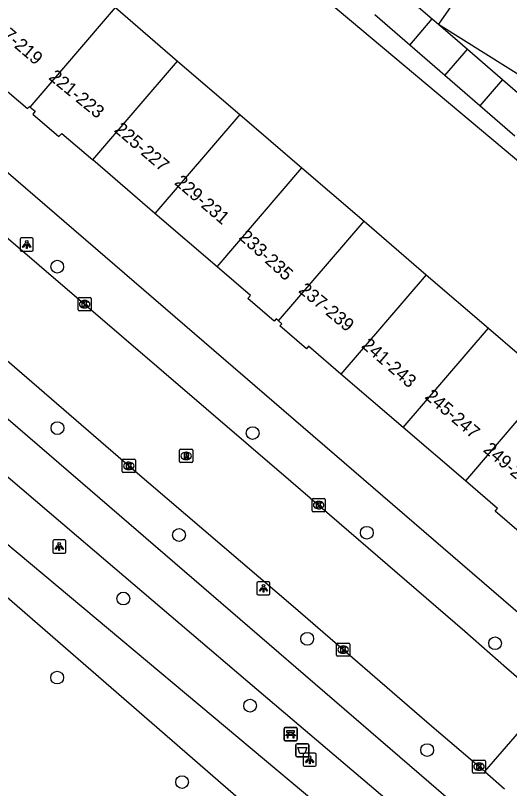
# Model space of a CAD drawing. Extents: x 159280 to 160375, y 384531 to 385872.
# Drawn here: x 159750.5 to 159788.2, y 384791.8 to 384850.8 of the extents above; entities that cross this region are included whole.
import ezdxf

# ---------------------------------------------------------------- set-up
doc = ezdxf.new("R2010")
doc.units = 0
for name, color, linetype in [('IMGEO_Afvalbak', 7, 'Continuous'), ('IMGEO_Bank', 7, 'Continuous'), ('IMGEO_Boom', 7, 'Continuous'), ('IMGEO_Fietspad_open', 7, 'Continuous'), ('IMGEO_Kolk', 7, 'Continuous'), ('IMGEO_Lichtpunt', 7, 'Continuous'), ('IMGEO_Pand', 7, 'Continuous'), ('IMGEO_Pand_nummerreeks', 7, 'Continuous'), ('IMGEO_Parkeervlak_open', 7, 'Continuous'), ('IMGEO_Rijbaan_lokaal_open', 7, 'Continuous'), ('IMGEO_Rioolput', 7, 'Continuous'), ('IMGEO_Voetpad_halfverhard', 7, 'Continuous'), ('IMGEO_Voetpad_open', 7, 'Continuous')]:
    doc.layers.add(name, color=color, linetype=linetype)

msp = doc.modelspace()

# ---------------------------------------------------------------- linework, layer by layer
at = {"layer": 'IMGEO_Afvalbak'}
for p, q in [((159771.898, 384794.338), (159771.898, 384795.138)), ((159771.898, 384795.138), (159771.898, 384794.338)), ((159771.998, 384795.238), (159772.788, 384795.238)), ((159772.788, 384795.238), (159771.998, 384795.238)), ((159772.888, 384795.138), (159772.888, 384794.338)), ((159772.888, 384794.338), (159772.888, 384795.138)), ((159772.788, 384794.238), (159771.998, 384794.238)), ((159771.998, 384794.238), (159772.788, 384794.238))]:
    msp.add_line(p, q, dxfattribs=at)
msp.add_lwpolyline([(159772.041, 384794.952), (159772.745, 384794.952), (159772.596, 384794.482), (159772.19, 384794.482), (159772.041, 384794.952)], dxfattribs=at)
for centre, start, end in [((159771.998, 384795.138), 90, 180), ((159771.998, 384795.138), 90, 180), ((159772.788, 384795.138), 0, 90), ((159772.788, 384795.138), 360, 90), ((159771.998, 384794.338), 180, 270), ((159771.998, 384794.338), 180, 270), ((159772.788, 384794.338), 270, 0), ((159772.788, 384794.338), 270, 0)]:
    msp.add_arc(centre, 0.1, start, end, dxfattribs=at)
at = {"layer": 'IMGEO_Bank'}
for p, q in [((159770.996, 384795.541), (159770.996, 384796.382)), ((159770.996, 384796.382), (159770.996, 384795.541)), ((159771.071, 384796.466), (159771.912, 384796.466)), ((159771.912, 384796.466), (159771.071, 384796.466)), ((159771.305, 384795.972), (159771.305, 384796.078)), ((159771.349, 384796.078), (159771.349, 384795.972)), ((159771.637, 384796.084), (159771.355, 384796.084)), ((159771.355, 384795.966), (159771.637, 384795.966)), ((159771.643, 384795.972), (159771.643, 384796.078)), ((159771.687, 384796.078), (159771.687, 384795.972)), ((159771.996, 384796.391), (159771.996, 384795.55)), ((159771.996, 384795.55), (159771.996, 384796.391)), ((159771.921, 384795.466), (159771.08, 384795.466)), ((159771.08, 384795.466), (159771.921, 384795.466)), ((159771.693, 384795.864), (159771.3, 384795.864))]:
    msp.add_line(p, q, dxfattribs=at)
for points in [[(159771.243, 384795.864), (159771.101, 384795.864), (159771.213, 384795.966), (159771.299, 384795.966)], [(159771.299, 384796.084), (159771.213, 384796.084), (159771.213, 384796.245), (159771.776, 384796.245), (159771.776, 384796.084), (159771.693, 384796.084)], [(159771.693, 384795.966), (159771.776, 384795.966), (159771.888, 384795.864), (159771.749, 384795.864)], [(159771.293, 384795.857), (159771.293, 384795.65), (159771.25, 384795.65), (159771.25, 384795.857)], [(159771.743, 384795.857), (159771.743, 384795.65), (159771.699, 384795.65), (159771.699, 384795.857)]]:
    msp.add_lwpolyline(points, dxfattribs=at)
for centre, radius, start, end in [((159771.074, 384796.388), 0.0779, 92.4484, 184.28452), ((159771.074, 384796.388), 0.0779, 92.4484, 184.28452), ((159771.298, 384796.077), 0.00671, 2.89567, 87.10433), ((159771.298, 384795.973), 0.00671, 272.89567, 357.10433), ((159771.355, 384796.077), 0.00671, 92.89567, 177.10433), ((159771.355, 384795.973), 0.00671, 182.89567, 267.10433), ((159771.637, 384796.077), 0.00671, 2.89567, 87.10433), ((159771.637, 384795.973), 0.00671, 272.89567, 357.10433), ((159771.694, 384796.077), 0.00671, 92.89567, 177.10433), ((159771.694, 384795.973), 0.00671, 182.89567, 267.10433), ((159771.918, 384796.388), 0.0779, 2.4484, 94.28452), ((159771.918, 384796.388), 0.0779, 2.4484, 94.28452), ((159771.074, 384795.544), 0.0779, 182.4484, 274.28452), ((159771.074, 384795.544), 0.0779, 182.4484, 274.28452), ((159771.243, 384795.857), 0.00671, 2.89567, 87.10433), ((159771.3, 384795.857), 0.00671, 92.89567, 177.10433), ((159771.692, 384795.857), 0.00671, 2.89567, 87.10433), ((159771.749, 384795.857), 0.00671, 92.89567, 177.10433), ((159771.918, 384795.544), 0.0779, 272.4484, 4.28452), ((159771.918, 384795.544), 0.0779, 272.4484, 4.28452)]:
    msp.add_arc(centre, radius, start, end, dxfattribs=at)
at = {"layer": 'IMGEO_Boom'}
for centre in [(159753.681, 384831.619), (159753.698, 384819.31), (159768.6, 384818.93), (159777.315, 384811.327), (159762.98, 384811.155), (159758.729, 384806.308), (159772.766, 384803.236), (159787.108, 384802.899), (159753.675, 384800.28), (159768.404, 384798.133), (159781.925, 384794.749), (159763.213, 384792.308)]:
    msp.add_circle(centre, 0.489, dxfattribs=at)
at = {"layer": 'IMGEO_Fietspad_open'}
for points in [[(159785.571, 384789.272), (159756.941, 384813.95), (159717.866, 384847.545)], [(159715.695, 384845.035), (159722.087, 384839.557), (159730.973, 384831.952), (159742.438, 384821.942), (159755.145, 384811.108), (159768.92, 384799.391), (159783.746, 384786.801)]]:
    msp.add_lwpolyline(points, dxfattribs=at)
at = {"layer": 'IMGEO_Kolk'}
for p, q in [((159755.269, 384828.336), (159755.269, 384829.188)), ((159755.344, 384829.262), (159756.196, 384829.262)), ((159755.757, 384829.042), (159755.782, 384829.042)), ((159756.27, 384829.188), (159756.27, 384828.336)), ((159755.78, 384828.482), (159755.755, 384828.482)), ((159756.196, 384828.262), (159755.344, 384828.262)), ((159758.647, 384816.003), (159758.647, 384816.855)), ((159758.722, 384816.929), (159759.574, 384816.929)), ((159759.135, 384816.709), (159759.16, 384816.709)), ((159759.648, 384816.855), (159759.648, 384816.003)), ((159759.158, 384816.149), (159759.133, 384816.149)), ((159759.574, 384815.929), (159758.722, 384815.929)), ((159773.142, 384813.008), (159773.142, 384813.86)), ((159773.217, 384813.934), (159774.069, 384813.934)), ((159773.63, 384813.714), (159773.655, 384813.714)), ((159774.143, 384813.86), (159774.143, 384813.008)), ((159773.653, 384813.154), (159773.628, 384813.154)), ((159774.069, 384812.934), (159773.217, 384812.934)), ((159775.009, 384801.988), (159775.009, 384802.84)), ((159775.084, 384802.914), (159775.936, 384802.914)), ((159775.497, 384802.694), (159775.522, 384802.694)), ((159776.01, 384802.84), (159776.01, 384801.988)), ((159775.936, 384801.914), (159775.084, 384801.914)), ((159775.52, 384802.134), (159775.495, 384802.134)), ((159785.384, 384793.062), (159785.384, 384793.914)), ((159785.459, 384793.988), (159786.311, 384793.988)), ((159785.872, 384793.768), (159785.897, 384793.768)), ((159786.385, 384793.914), (159786.385, 384793.062)), ((159786.311, 384792.988), (159785.459, 384792.988)), ((159785.895, 384793.208), (159785.87, 384793.208))]:
    msp.add_line(p, q, dxfattribs=at)
for points in [[(159755.269, 384828.336), (159755.269, 384829.188)], [(159755.344, 384829.262), (159756.196, 384829.262)], [(159755.59, 384828.962), (159755.713, 384828.962), (159755.713, 384828.811), (159755.843, 384828.962), (159756.007, 384828.962), (159755.861, 384828.811), (159756.014, 384828.562), (159755.862, 384828.562), (159755.777, 384828.726), (159755.713, 384828.659), (159755.713, 384828.562), (159755.59, 384828.562), (159755.59, 384828.962)], [(159756.27, 384829.188), (159756.27, 384828.336)], [(159756.196, 384828.262), (159755.344, 384828.262)], [(159758.647, 384816.003), (159758.647, 384816.855)], [(159758.722, 384816.929), (159759.574, 384816.929)], [(159758.968, 384816.629), (159759.091, 384816.629), (159759.091, 384816.478), (159759.221, 384816.629), (159759.385, 384816.629), (159759.239, 384816.478), (159759.392, 384816.229), (159759.24, 384816.229), (159759.155, 384816.393), (159759.091, 384816.326), (159759.091, 384816.229), (159758.968, 384816.229), (159758.968, 384816.629)], [(159759.648, 384816.855), (159759.648, 384816.003)], [(159759.574, 384815.929), (159758.722, 384815.929)], [(159773.142, 384813.008), (159773.142, 384813.86)], [(159773.217, 384813.934), (159774.069, 384813.934)], [(159773.463, 384813.634), (159773.586, 384813.634), (159773.586, 384813.483), (159773.716, 384813.634), (159773.88, 384813.634), (159773.734, 384813.483), (159773.887, 384813.234), (159773.735, 384813.234), (159773.65, 384813.398), (159773.586, 384813.331), (159773.586, 384813.234), (159773.463, 384813.234), (159773.463, 384813.634)], [(159774.143, 384813.86), (159774.143, 384813.008)], [(159774.069, 384812.934), (159773.217, 384812.934)], [(159775.009, 384801.988), (159775.009, 384802.84)], [(159775.084, 384802.914), (159775.936, 384802.914)], [(159775.33, 384802.614), (159775.453, 384802.614), (159775.453, 384802.463), (159775.583, 384802.614), (159775.747, 384802.614), (159775.601, 384802.463), (159775.754, 384802.214), (159775.602, 384802.214), (159775.517, 384802.378), (159775.453, 384802.311), (159775.453, 384802.214), (159775.33, 384802.214), (159775.33, 384802.614)], [(159776.01, 384802.84), (159776.01, 384801.988)], [(159775.936, 384801.914), (159775.084, 384801.914)], [(159785.384, 384793.062), (159785.384, 384793.914)], [(159785.459, 384793.988), (159786.311, 384793.988)], [(159785.705, 384793.688), (159785.828, 384793.688), (159785.828, 384793.537), (159785.958, 384793.688), (159786.122, 384793.688), (159785.976, 384793.537), (159786.129, 384793.288), (159785.977, 384793.288), (159785.892, 384793.452), (159785.828, 384793.385), (159785.828, 384793.288), (159785.705, 384793.288), (159785.705, 384793.688)], [(159786.385, 384793.914), (159786.385, 384793.062)], [(159786.311, 384792.988), (159785.459, 384792.988)]]:
    msp.add_lwpolyline(points, dxfattribs=at)
for centre, start, end in [((159755.346, 384829.186), 91.55205, 178.44795), ((159755.346, 384829.186), 91.55205, 178.44795), ((159756.194, 384829.186), 1.55205, 88.44795), ((159756.194, 384829.186), 1.55205, 88.44795), ((159755.346, 384828.338), 181.55205, 268.44795), ((159755.346, 384828.338), 181.55205, 268.44795), ((159756.194, 384828.338), 271.55205, 358.44795), ((159756.194, 384828.338), 271.55205, 358.44795), ((159758.724, 384816.853), 91.55205, 178.44795), ((159758.724, 384816.853), 91.55205, 178.44795), ((159759.572, 384816.853), 1.55205, 88.44795), ((159759.572, 384816.853), 1.55205, 88.44795), ((159758.724, 384816.005), 181.55205, 268.44795), ((159758.724, 384816.005), 181.55205, 268.44795), ((159759.572, 384816.005), 271.55205, 358.44795), ((159759.572, 384816.005), 271.55205, 358.44795), ((159773.219, 384813.858), 91.55205, 178.44795), ((159773.219, 384813.858), 91.55205, 178.44795), ((159774.067, 384813.858), 1.55205, 88.44795), ((159774.067, 384813.858), 1.55205, 88.44795), ((159773.219, 384813.01), 181.55205, 268.44795), ((159773.219, 384813.01), 181.55205, 268.44795), ((159774.067, 384813.01), 271.55205, 358.44795), ((159774.067, 384813.01), 271.55205, 358.44795), ((159775.086, 384802.838), 91.55205, 178.44795), ((159775.086, 384802.838), 91.55205, 178.44795), ((159775.934, 384802.838), 1.55205, 88.44795), ((159775.934, 384802.838), 1.55205, 88.44795), ((159775.086, 384801.99), 181.55205, 268.44795), ((159775.086, 384801.99), 181.55205, 268.44795), ((159775.934, 384801.99), 271.55205, 358.44795), ((159775.934, 384801.99), 271.55205, 358.44795), ((159785.461, 384793.912), 91.55205, 178.44795), ((159785.461, 384793.912), 91.55205, 178.44795), ((159786.309, 384793.912), 1.55205, 88.44795), ((159786.309, 384793.912), 1.55205, 88.44795), ((159785.461, 384793.064), 181.55205, 268.44795), ((159785.461, 384793.064), 181.55205, 268.44795), ((159786.309, 384793.064), 271.55205, 358.44795), ((159786.309, 384793.064), 271.55205, 358.44795)]:
    msp.add_arc(centre, 0.0765, start, end, dxfattribs=at)
for centre, major_axis, ratio, start_param, end_param in [((159755.756, 384828.762), (-0.387, 0.002), 0.722429, 4.712389, 7.853982), ((159755.781, 384828.762), (-0.39, 0.002), 0.717154, 1.570796, 4.712389), ((159759.134, 384816.429), (-0.387, 0.002), 0.722429, 4.712389, 7.853982), ((159759.159, 384816.429), (-0.39, 0.002), 0.717154, 1.570796, 4.712389), ((159773.629, 384813.434), (-0.387, 0.002), 0.722429, 4.712389, 7.853982), ((159773.654, 384813.434), (-0.39, 0.002), 0.717154, 1.570796, 4.712389), ((159775.496, 384802.414), (-0.387, 0.002), 0.722429, 4.712389, 7.853982), ((159775.521, 384802.414), (-0.39, 0.002), 0.717154, 1.570796, 4.712389), ((159785.871, 384793.488), (-0.387, 0.002), 0.722429, 4.712389, 7.853982), ((159785.896, 384793.488), (-0.39, 0.002), 0.717154, 1.570796, 4.712389)]:
    msp.add_ellipse(centre, major_axis=major_axis, ratio=ratio, start_param=start_param, end_param=end_param, dxfattribs=at)
at = {"layer": 'IMGEO_Lichtpunt'}
for p, q in [((159750.85, 384833.717), (159750.85, 384832.91)), ((159750.85, 384833.717), (159750.85, 384832.91)), ((159751.752, 384833.812), (159750.944, 384833.812)), ((159751.752, 384833.812), (159750.944, 384833.812)), ((159751.846, 384832.91), (159751.846, 384833.717)), ((159751.846, 384832.91), (159751.846, 384833.717)), ((159750.944, 384832.816), (159751.752, 384832.816)), ((159750.944, 384832.816), (159751.752, 384832.816)), ((159753.338, 384810.681), (159753.338, 384809.874)), ((159753.338, 384810.681), (159753.338, 384809.874)), ((159754.24, 384810.776), (159753.432, 384810.776)), ((159754.24, 384810.776), (159753.432, 384810.776)), ((159754.334, 384809.874), (159754.334, 384810.681)), ((159754.334, 384809.874), (159754.334, 384810.681)), ((159753.432, 384809.78), (159754.24, 384809.78)), ((159753.432, 384809.78), (159754.24, 384809.78)), ((159768.927, 384807.492), (159768.927, 384806.685)), ((159768.927, 384807.492), (159768.927, 384806.685)), ((159769.829, 384807.587), (159769.021, 384807.587)), ((159769.829, 384807.587), (159769.021, 384807.587)), ((159769.923, 384806.685), (159769.923, 384807.492)), ((159769.923, 384806.685), (159769.923, 384807.492)), ((159769.021, 384806.591), (159769.829, 384806.591)), ((159769.021, 384806.591), (159769.829, 384806.591)), ((159772.455, 384794.414), (159772.455, 384793.607)), ((159772.455, 384794.414), (159772.455, 384793.607)), ((159773.357, 384794.509), (159772.549, 384794.509)), ((159773.357, 384794.509), (159772.549, 384794.509)), ((159773.451, 384793.607), (159773.451, 384794.414)), ((159773.451, 384793.607), (159773.451, 384794.414)), ((159772.549, 384793.513), (159773.357, 384793.513)), ((159772.549, 384793.513), (159773.357, 384793.513))]:
    msp.add_line(p, q, dxfattribs=at)
for points in [[(159751.224, 384833.381), (159751.263, 384833.353), (159751.075, 384833.091), (159751.037, 384833.118), (159751.224, 384833.381)], [(159751.326, 384833.333), (159751.373, 384833.333), (159751.373, 384833.011), (159751.326, 384833.011), (159751.326, 384833.333)], [(159751.436, 384833.353), (159751.474, 384833.38), (159751.661, 384833.118), (159751.622, 384833.09), (159751.436, 384833.353)], [(159753.712, 384810.345), (159753.751, 384810.317), (159753.563, 384810.055), (159753.525, 384810.082), (159753.712, 384810.345)], [(159753.814, 384810.297), (159753.861, 384810.297), (159753.861, 384809.975), (159753.814, 384809.975), (159753.814, 384810.297)], [(159753.924, 384810.317), (159753.962, 384810.344), (159754.149, 384810.082), (159754.11, 384810.054), (159753.924, 384810.317)], [(159769.301, 384807.156), (159769.34, 384807.128), (159769.152, 384806.866), (159769.114, 384806.893), (159769.301, 384807.156)], [(159769.403, 384807.108), (159769.45, 384807.108), (159769.45, 384806.786), (159769.403, 384806.786), (159769.403, 384807.108)], [(159769.513, 384807.128), (159769.551, 384807.155), (159769.738, 384806.893), (159769.699, 384806.865), (159769.513, 384807.128)], [(159772.829, 384794.078), (159772.868, 384794.05), (159772.68, 384793.788), (159772.642, 384793.815), (159772.829, 384794.078)], [(159772.931, 384794.03), (159772.978, 384794.03), (159772.978, 384793.708), (159772.931, 384793.708), (159772.931, 384794.03)], [(159773.041, 384794.05), (159773.079, 384794.077), (159773.266, 384793.815), (159773.227, 384793.787), (159773.041, 384794.05)]]:
    msp.add_lwpolyline(points, dxfattribs=at)
for centre in [(159751.349, 384833.515), (159753.837, 384810.479), (159769.426, 384807.29), (159772.954, 384794.212)]:
    msp.add_circle(centre, 0.0994, dxfattribs=at)
for centre, start, end in [((159750.944, 384833.717), 90, 180), ((159750.944, 384833.717), 90, 180), ((159751.752, 384833.717), 0, 90), ((159751.752, 384833.717), 0, 90), ((159750.944, 384832.91), 180, 270), ((159750.944, 384832.91), 180, 270), ((159751.752, 384832.91), 270, 0), ((159751.752, 384832.91), 270, 360), ((159753.432, 384810.681), 90, 180), ((159753.432, 384810.681), 90, 180), ((159754.24, 384810.681), 0, 90), ((159754.24, 384810.681), 0, 90), ((159753.432, 384809.874), 180, 270), ((159753.432, 384809.874), 180, 270), ((159754.24, 384809.874), 270, 0), ((159754.24, 384809.874), 270, 360), ((159769.021, 384807.492), 90, 180), ((159769.021, 384807.492), 90, 180), ((159769.829, 384807.492), 0, 90), ((159769.829, 384807.492), 0, 90), ((159769.021, 384806.685), 180, 270), ((159769.021, 384806.685), 180, 270), ((159769.829, 384806.685), 270, 0), ((159769.829, 384806.685), 270, 360), ((159772.549, 384794.414), 90, 180), ((159772.549, 384794.414), 90, 180), ((159773.357, 384794.414), 0, 90), ((159773.357, 384794.414), 0, 90), ((159772.549, 384793.607), 180, 270), ((159772.549, 384793.607), 180, 270), ((159773.357, 384793.607), 270, 0), ((159773.357, 384793.607), 270, 360)]:
    msp.add_arc(centre, 0.0946, start, end, dxfattribs=at)
at = {"layer": 'IMGEO_Pand'}
for points in [[(159782.798, 384850.112), (159789.812, 384845.736), (159796.804, 384855.89)], [(159786.43, 384855.358), (159782.798, 384850.112)], [(159780.383, 384852.202), (159782.313, 384850.532)], [(159751.616, 384843.8), (159758.124, 384851.381)], [(159758.124, 384851.381), (159762.869, 384847.308)], [(159780.592, 384848.516), (159777.92, 384850.829)], [(159780.592, 384848.516), (159782.313, 384850.532)], [(159782.313, 384850.532), (159782.798, 384850.112)], [(159782.798, 384850.112), (159784.237, 384848.867), (159784.999, 384848.207)], [(159783.264, 384846.204), (159780.592, 384848.516)], [(159746.878, 384847.882), (159749.498, 384845.636), (159749.339, 384845.45), (159751.404, 384843.68), (159751.553, 384843.854), (159751.616, 384843.8)], [(159783.264, 384846.204), (159784.747, 384847.916), (159784.999, 384848.207)], [(159784.999, 384848.207), (159787.67, 384845.895)], [(159756.392, 384839.762), (159762.869, 384847.308)], [(159762.869, 384847.308), (159767.614, 384843.234)], [(159785.936, 384843.891), (159783.264, 384846.204)], [(159787.67, 384845.895), (159785.936, 384843.891)], [(159787.67, 384845.895), (159790.341, 384843.583)], [(159751.616, 384843.8), (159751.989, 384843.481), (159751.806, 384843.268), (159753.812, 384841.548), (159754.022, 384841.794), (159756.392, 384839.762)], [(159788.607, 384841.58), (159785.936, 384843.891)], [(159767.614, 384843.234), (159761.14, 384835.692)], [(159767.614, 384843.234), (159772.36, 384839.161)], [(159761.14, 384835.692), (159756.392, 384839.762)], [(159765.888, 384831.622), (159772.36, 384839.161)], [(159772.36, 384839.161), (159777.105, 384835.088)], [(159765.888, 384831.622), (159761.14, 384835.692)], [(159770.582, 384827.489), (159777.105, 384835.088)], [(159777.105, 384835.088), (159781.85, 384831.014)], [(159770.582, 384827.489), (159770.389, 384827.655), (159770.238, 384827.479), (159768.238, 384829.194), (159768.442, 384829.433), (159765.888, 384831.622)], [(159781.85, 384831.014), (159775.343, 384823.434)], [(159781.85, 384831.014), (159786.596, 384826.941)], [(159775.343, 384823.434), (159772.87, 384825.554), (159772.709, 384825.367), (159770.686, 384827.1), (159770.834, 384827.273), (159770.582, 384827.489)], [(159780.092, 384819.364), (159786.596, 384826.941)], [(159786.596, 384826.941), (159791.341, 384822.867)], [(159780.092, 384819.364), (159775.343, 384823.434)], [(159791.341, 384822.867), (159784.84, 384815.294)], [(159784.84, 384815.294), (159780.092, 384819.364)], [(159789.574, 384811.207), (159789.298, 384811.444), (159789.132, 384811.251), (159787.116, 384812.979), (159787.296, 384813.188), (159784.84, 384815.294)]]:
    msp.add_lwpolyline(points, dxfattribs=at)
at = {"layer": 'IMGEO_Parkeervlak_open'}
msp.add_lwpolyline([(159795.301, 384799.677), (159739.807, 384847.441)], dxfattribs=at)
at = {"layer": 'IMGEO_Rijbaan_lokaal_open'}
for points in [[(159699.492, 384867.526), (159702.199, 384865.083), (159707.188, 384860.785), (159707.728, 384860.32), (159709.722, 384858.694), (159712.404, 384856.508), (159717.716, 384852.027), (159720.014, 384850.089), (159721.225, 384849.067), (159724.685, 384846.279), (159730.906, 384840.77), (159739.014, 384833.816), (159740.591, 384832.447), (159759.273, 384816.324), (159771.863, 384805.574), (159782.28, 384796.583), (159785.886, 384793.489), (159786.318, 384793.112)], [(159736.472, 384845.359), (159740.294, 384842.056), (159742.585, 384840.06), (159771.508, 384815.272), (159784.792, 384803.827), (159787.989, 384801.011), (159790.949, 384798.462)], [(159786.318, 384793.112), (159790.949, 384798.462)], [(159786.318, 384793.112), (159787.819, 384791.8)]]:
    msp.add_lwpolyline(points, dxfattribs=at)
at = {"layer": 'IMGEO_Rioolput'}
for p, q in [((159763.026, 384816.765), (159763.026, 384817.617)), ((159763.101, 384817.691), (159763.953, 384817.691)), ((159763.514, 384817.471), (159763.539, 384817.471)), ((159764.027, 384817.617), (159764.027, 384816.765)), ((159763.953, 384816.691), (159763.101, 384816.691)), ((159763.537, 384816.911), (159763.512, 384816.911))]:
    msp.add_line(p, q, dxfattribs=at)
for points in [[(159763.026, 384816.765), (159763.026, 384817.617)], [(159763.101, 384817.691), (159763.953, 384817.691)], [(159763.615, 384817.389), (159763.363, 384817.391), (159763.363, 384816.991)], [(159763.363, 384816.991), (159763.487, 384816.991), (159763.487, 384817.153), (159763.498, 384817.153)], [(159763.541, 384817.31), (159763.487, 384817.31), (159763.487, 384817.229)], [(159763.487, 384817.229), (159763.539, 384817.229)], [(159763.545, 384817.124), (159763.616, 384816.991), (159763.756, 384816.991), (159763.691, 384817.117)], [(159764.027, 384817.617), (159764.027, 384816.765)], [(159763.953, 384816.691), (159763.101, 384816.691)]]:
    msp.add_lwpolyline(points, dxfattribs=at)
for centre, radius, start, end in [((159763.103, 384817.615), 0.0765, 91.55205, 178.44795), ((159763.103, 384817.615), 0.0765, 91.55205, 178.44795), ((159763.497, 384817.1), 0.0533, 26.02933, 88.69889), ((159763.523, 384817.418), 0.19, 274.7715, 282.96867), ((159763.547, 384817.214), 0.0964, 77.00612, 93.18647), ((159763.561, 384817.271), 0.0378, 276.66336, 79.67722), ((159763.614, 384817.279), 0.109, 350.36119, 89.41601), ((159763.612, 384817.279), 0.112, 277.58423, 350.98172), ((159763.596, 384817.064), 0.108, 29.51342, 73.79051), ((159763.951, 384817.615), 0.0765, 1.55205, 88.44795), ((159763.951, 384817.615), 0.0765, 1.55205, 88.44795), ((159763.103, 384816.767), 0.0765, 181.55205, 268.44795), ((159763.103, 384816.767), 0.0765, 181.55205, 268.44795), ((159763.951, 384816.767), 0.0765, 271.55205, 358.44795), ((159763.951, 384816.767), 0.0765, 271.55205, 358.44795)]:
    msp.add_arc(centre, radius, start, end, dxfattribs=at)
for centre, major_axis, ratio, start_param, end_param in [((159763.513, 384817.191), (-0.387, 0.002), 0.722429, 4.712389, 7.853982), ((159763.538, 384817.191), (-0.39, 0.002), 0.717154, 1.570796, 4.712389)]:
    msp.add_ellipse(centre, major_axis=major_axis, ratio=ratio, start_param=start_param, end_param=end_param, dxfattribs=at)
at = {"layer": 'IMGEO_Voetpad_halfverhard'}
for points in [[(159781.425, 384784.027), (159748.628, 384811.437), (159719.368, 384836.864), (159695.004, 384857.425), (159676.539, 384873.417), (159679.16, 384876.431)], [(159716.987, 384834.811), (159717.604, 384834.377), (159778.947, 384781.17)]]:
    msp.add_lwpolyline(points, dxfattribs=at)
at = {"layer": 'IMGEO_Voetpad_open'}
msp.add_lwpolyline([(159807.664, 384816.923), (159791.986, 384827.427), (159790.488, 384832.649), (159791.894, 384837.118), (159756.778, 384866.583), (159754.32, 384869.107), (159752.141, 384881.328), (159751.864, 384888.581)], dxfattribs=at)

# ---------------------------------------------------------------- texts
at = {"layer": 'IMGEO_Pand_nummerreeks'}
for s, rotation, p in [('217-219', 319.5148, (159748.303, 384850.132)), ('221-223', 320.74666, (159752.956, 384845.975)), ('225-227', 319.5148, (159757.961, 384841.977)), ('229-231', 319.45751, (159762.564, 384837.959)), ('233-235', 317.65269, (159767.495, 384833.794)), ('237-239', 320.40289, (159772.038, 384829.729)), ('241-243', 319.11373, (159776.845, 384825.53)), ('245-247', 319.40021, (159781.682, 384821.622)), ('249-251', 319.73253, (159786.139, 384817.567))]:
    msp.add_text(s, height=1, rotation=rotation, dxfattribs=at).set_placement(p)

doc.saveas('drawing.dxf')
